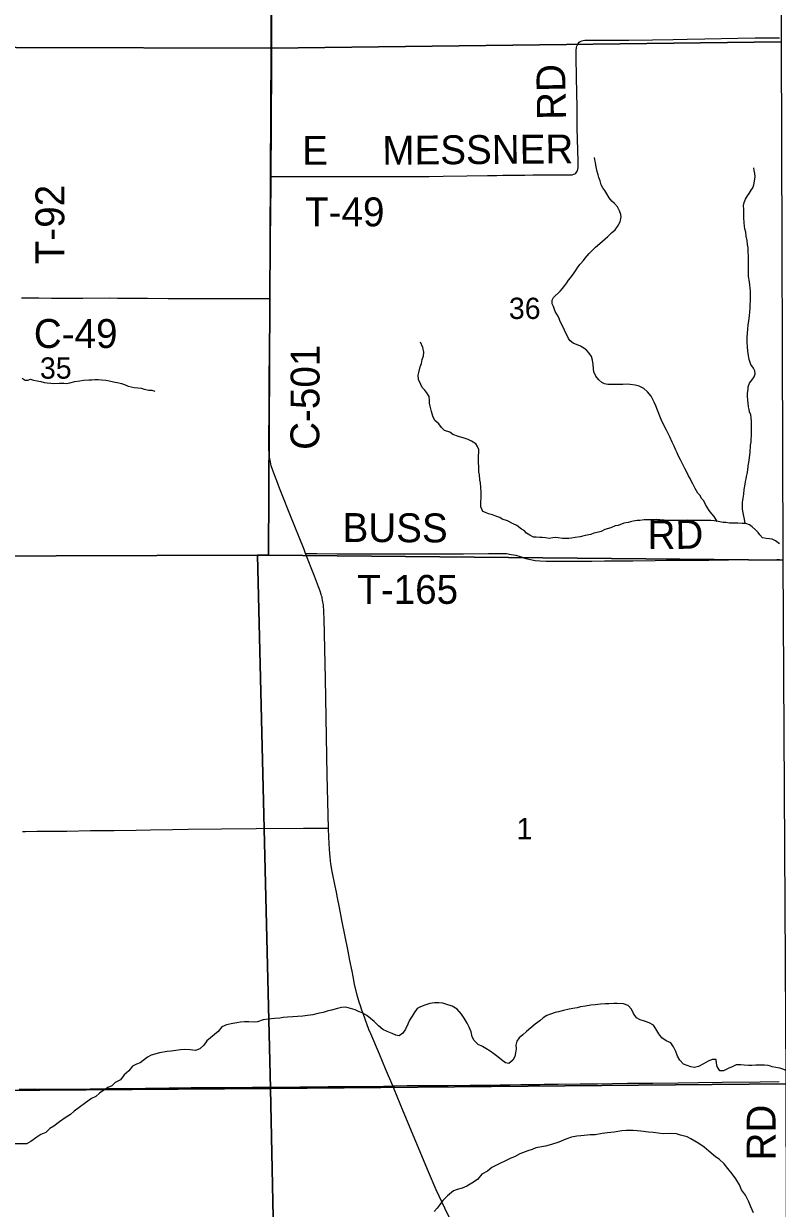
# Model space of a CAD drawing. Extents: x 1985906 to 2360102, y 891258 to 1222054.
# Drawn here: x 2133334 to 2141165, y 986801 to 999101 of the extents above; entities that cross this region are included whole.
import ezdxf

# ---------------------------------------------------------------- set-up
doc = ezdxf.new("R2010")
doc.units = 0
for name, color, linetype in [('GM_X_County_Road', 7, 'Continuous'), ('GM_X_County_Road_Text', 7, 'Continuous'), ('GM_X_Minor_River', 7, 'Continuous'), ('GM_X_Section', 7, 'Continuous'), ('GM_X_Section_Text', 7, 'Continuous'), ('GM_X_Township_Road', 7, 'Continuous'), ('GM_X_Township_Road_Text', 7, 'Continuous')]:
    doc.layers.add(name, color=color, linetype=linetype)

msp = doc.modelspace()

# ---------------------------------------------------------------- linework, layer by layer
at = {"layer": 'GM_X_County_Road'}
for points in [[(2135905, 997513), (2135908, 998054), (2135913, 998677), (2135914, 999005), (2135915, 1000056), (2135914, 1000548), (2135913, 1001237), (2135914, 1001549), (2135914, 1001566)], [(2135893, 996246), (2135895, 996529), (2135896, 996645), (2135897, 996729), (2135898, 996810), (2135898, 996849), (2135898, 996856), (2135904, 997430), (2135905, 997513)], [(2133310, 996256), (2133376, 996254), (2133491, 996254), (2133622, 996252), (2133753, 996251), (2133950, 996252), (2134228, 996253), (2134310, 996252), (2134474, 996252), (2134621, 996250), (2134834, 996248), (2135047, 996249), (2135228, 996248), (2135391, 996247), (2135621, 996247), (2135636, 996247), (2135654, 996247), (2135703, 996247), (2135883, 996246), (2135893, 996246)], [(2136263, 993600), (2136247, 993640), (2136101, 994007), (2136019, 994210), (2135991, 994279), (2135963, 994353), (2135932, 994433), (2135907, 994511), (2135897, 994550), (2135892, 994576), (2135887, 994610), (2135884, 994641), (2135883, 994657), (2135882, 994672), (2135881, 994690), (2135880, 994723), (2135883, 995148), (2135885, 995462), (2135887, 995642), (2135890, 995971), (2135893, 996246)], [(2136501, 990749), (2136488, 991298), (2136469, 992299), (2136457, 992922), (2136454, 992989), (2136452, 993020), (2136450, 993046), (2136448, 993067), (2136444, 993095), (2136440, 993117), (2136437, 993133), (2136434, 993146), (2136430, 993160), (2136426, 993175), (2136416, 993208), (2136405, 993238), (2136399, 993253), (2136356, 993365), (2136263, 993600)], [(2137169, 988073), (2137095, 988249), (2137031, 988400), (2136941, 988613), (2136922, 988659), (2136882, 988764), (2136860, 988825), (2136848, 988857), (2136833, 988904), (2136821, 988941), (2136800, 989014), (2136772, 989127), (2136757, 989207), (2136746, 989264), (2136724, 989374), (2136704, 989471), (2136641, 989791), (2136615, 989924), (2136594, 990026), (2136583, 990083), (2136570, 990147), (2136540, 990299), (2136526, 990378), (2136522, 990412), (2136519, 990445), (2136512, 990527), (2136509, 990588), (2136506, 990657), (2136502, 990740), (2136501, 990749)], [(2137169, 988073), (2137188, 988073), (2137319, 988075), (2137434, 988075), (2137581, 988075), (2137745, 988077), (2137975, 988078), (2138188, 988080), (2138286, 988082), (2138385, 988084), (2138499, 988085), (2138630, 988086), (2138696, 988086), (2138744, 988088), (2138809, 988089), (2138888, 988091), (2139117, 988093), (2139297, 988094), (2139609, 988100), (2139871, 988101), (2140134, 988105), (2140347, 988107), (2140593, 988110), (2140986, 988115), (2141183, 988117)], [(2133287, 988039), (2133451, 988040), (2133614, 988038), (2133762, 988037), (2133909, 988039), (2134024, 988041), (2134191, 988044), (2134394, 988046), (2134598, 988048), (2134844, 988050), (2134958, 988052), (2135073, 988054), (2135122, 988055), (2135171, 988055), (2135339, 988056), (2135442, 988056), (2135581, 988056), (2135712, 988058), (2135827, 988059), (2136007, 988060), (2136204, 988062), (2136335, 988063), (2136499, 988065), (2136745, 988066), (2137073, 988070), (2137169, 988073)], [(2139202, 983711), (2139187, 983743), (2139148, 983823), (2139098, 983927), (2139015, 984097), (2138865, 984407), (2138786, 984569), (2138686, 984776), (2138580, 984997), (2138510, 985145), (2138416, 985337), (2138263, 985653), (2138003, 986194), (2137710, 986801), (2137620, 986993), (2137542, 987178), (2137278, 987810), (2137215, 987963), (2137184, 988037), (2137169, 988073)]]:
    msp.add_lwpolyline(points, dxfattribs=at)
at = {"layer": 'GM_X_Minor_River'}
for points in [[(2139419, 997293), (2139395, 997336), (2139372, 997370), (2139352, 997398), (2139336, 997428), (2139324, 997470), (2139312, 997504), (2139304, 997530), (2139292, 997565), (2139286, 997597), (2139280, 997631), (2139276, 997661), (2139270, 997687), (2139266, 997713)], [(2140831, 993912), (2140825, 993956), (2140817, 993988), (2140811, 994023), (2140805, 994059), (2140803, 994097), (2140805, 994131), (2140809, 994175), (2140816, 994215), (2140822, 994263), (2140830, 994320), (2140834, 994346), (2140840, 994374), (2140846, 994400), (2140852, 994428), (2140860, 994466), (2140864, 994510), (2140870, 994544), (2140874, 994570), (2140884, 994650), (2140888, 994723), (2140892, 994757), (2140894, 994785), (2140896, 994825), (2140898, 994875), (2140897, 994939), (2140897, 994968), (2140895, 995012), (2140891, 995038), (2140875, 995070), (2140871, 995096), (2140865, 995122), (2140861, 995164), (2140859, 995190), (2140857, 995236), (2140857, 995263), (2140861, 995303), (2140863, 995331), (2140875, 995367), (2140899, 995399), (2140925, 995435), (2140935, 995465), (2140933, 995497), (2140917, 995525), (2140889, 995561), (2140874, 995614), (2140866, 995654), (2140858, 995700), (2140854, 995744), (2140852, 995794), (2140852, 995842), (2140856, 995887), (2140858, 995929), (2140862, 995971), (2140870, 996017), (2140876, 996067), (2140880, 996109), (2140882, 996147), (2140884, 996183), (2140886, 996222), (2140885, 996326), (2140883, 996354), (2140881, 996388), (2140875, 996420), (2140867, 996476), (2140867, 996503), (2140865, 996533), (2140865, 996567), (2140865, 996607), (2140865, 996691), (2140861, 996733), (2140861, 996775), (2140855, 996808), (2140851, 996850), (2140843, 996894), (2140837, 996936), (2140829, 996972), (2140823, 996998), (2140820, 997032), (2140818, 997087), (2140816, 997129), (2140816, 997173), (2140814, 997213), (2140820, 997245), (2140836, 997279), (2140854, 997313), (2140874, 997339), (2140892, 997371), (2140912, 997397), (2140920, 997427), (2140928, 997466), (2140934, 997516), (2140932, 997546), (2140924, 997578), (2140920, 997606)], [(2140540, 993933), (2140531, 993951), (2140509, 993985), (2140485, 994011), (2140457, 994047), (2140439, 994075), (2140419, 994107), (2140403, 994146), (2140377, 994172), (2140365, 994202), (2140339, 994228), (2140313, 994274), (2140289, 994322), (2140272, 994348), (2140258, 994379), (2140244, 994407), (2140228, 994437), (2140204, 994483), (2140176, 994539), (2140158, 994573), (2140140, 994610), (2140126, 994644), (2140112, 994672), (2140092, 994716), (2140074, 994756), (2140048, 994812), (2140012, 994881), (2139998, 994911), (2139982, 994943), (2139966, 994973), (2139952, 995007), (2139920, 995087), (2139903, 995132), (2139887, 995172), (2139867, 995206), (2139853, 995232), (2139817, 995278), (2139779, 995314), (2139731, 995339), (2139687, 995349), (2139635, 995355), (2139607, 995357), (2139561, 995355), (2139533, 995353), (2139467, 995353), (2139435, 995355), (2139403, 995355), (2139369, 995361), (2139343, 995375), (2139311, 995403), (2139281, 995442), (2139259, 995486), (2139255, 995516), (2139251, 995564), (2139245, 995608), (2139235, 995644), (2139211, 995681), (2139185, 995707), (2139153, 995731), (2139119, 995753), (2139043, 995785), (2139013, 995807), (2138995, 995833), (2138953, 995918), (2138937, 995956), (2138923, 995982), (2138905, 996018), (2138893, 996056), (2138858, 996113), (2138840, 996165), (2138826, 996191), (2138826, 996231), (2138840, 996257), (2138908, 996325), (2138932, 996353), (2138956, 996383), (2138978, 996411), (2138996, 996437), (2139016, 996463), (2139054, 996514), (2139076, 996544), (2139092, 996572), (2139116, 996604), (2139150, 996642), (2139170, 996668), (2139209, 996714), (2139243, 996750), (2139277, 996782), (2139321, 996820), (2139405, 996892), (2139443, 996928), (2139479, 996960), (2139505, 996994), (2139531, 997042), (2139541, 997095), (2139539, 997121), (2139525, 997159), (2139505, 997199), (2139473, 997233), (2139445, 997259), (2139419, 997293)], [(2139479, 993886), (2139435, 993868), (2139372, 993848), (2139334, 993828), (2139294, 993818), (2139260, 993810), (2139226, 993798), (2139170, 993786), (2139116, 993773), (2139066, 993765), (2139026, 993759), (2138998, 993757), (2138972, 993755), (2138934, 993757), (2138888, 993763), (2138860, 993765), (2138832, 993763), (2138796, 993757), (2138758, 993763), (2138722, 993765), (2138696, 993767), (2138658, 993769), (2138630, 993771), (2138592, 993791), (2138560, 993812), (2138536, 993838), (2138506, 993854), (2138460, 993892), (2138420, 993908), (2138362, 993940), (2138306, 993956), (2138280, 993973), (2138240, 993989), (2138204, 994001), (2138164, 994013), (2138134, 994027), (2138104, 994035), (2138084, 994083), (2138086, 994115), (2138089, 994198), (2138087, 994236), (2138081, 994332), (2138073, 994366), (2138069, 994416), (2138065, 994448), (2138063, 994491), (2138059, 994555), (2138059, 994615), (2138063, 994653), (2138063, 994679), (2138051, 994711), (2138033, 994739), (2137989, 994766), (2137953, 994784), (2137911, 994796), (2137851, 994814), (2137793, 994834), (2137761, 994858), (2137707, 994878), (2137675, 994907), (2137649, 994947), (2137605, 994981), (2137584, 995025), (2137570, 995073), (2137558, 995129), (2137552, 995160), (2137550, 995188), (2137546, 995230), (2137524, 995268), (2137504, 995296), (2137476, 995324), (2137462, 995356), (2137436, 995405), (2137434, 995453), (2137440, 995479), (2137454, 995537), (2137466, 995573), (2137476, 995613), (2137488, 995653), (2137492, 995691), (2137481, 995738), (2137457, 995794)], [(2133319, 995421), (2133349, 995401), (2133377, 995401), (2133405, 995409), (2133437, 995401), (2133513, 995385), (2133545, 995377), (2133579, 995373), (2133615, 995369), (2133645, 995365), (2133705, 995368), (2133751, 995368), (2133777, 995366), (2133815, 995372), (2133865, 995386), (2133917, 995394), (2133957, 995400), (2134011, 995402), (2134041, 995402), (2134073, 995408), (2134109, 995408), (2134141, 995404), (2134187, 995398), (2134239, 995388), (2134267, 995382), (2134323, 995371), (2134349, 995365), (2134383, 995353), (2134421, 995339), (2134449, 995331), (2134483, 995325), (2134521, 995321), (2134555, 995315), (2134587, 995307), (2134635, 995297), (2134665, 995295), (2134695, 995287)], [(2141189, 993701), (2141147, 993733), (2141111, 993747), (2141085, 993753), (2141051, 993757), (2141011, 993763), (2140983, 993792), (2140965, 993818), (2140939, 993846), (2140905, 993878), (2140877, 993898), (2140837, 993912), (2140799, 993912), (2140755, 993914), (2140667, 993914), (2140629, 993921), (2140603, 993923), (2140549, 993931), (2140509, 993939), (2140475, 993941), (2140431, 993943), (2140405, 993941), (2140321, 993941), (2140279, 993943), (2140229, 993945), (2140159, 993943), (2140109, 993941), (2140021, 993942), (2139991, 993946), (2139945, 993950), (2139913, 993952), (2139883, 993950), (2139841, 993950), (2139813, 993948), (2139781, 993948), (2139735, 993942), (2139709, 993942), (2139667, 993934), (2139641, 993930), (2139615, 993922), (2139571, 993914), (2139513, 993892), (2139479, 993886)], [(2137985, 988634), (2137963, 988680), (2137941, 988722), (2137911, 988776), (2137883, 988818), (2137839, 988867), (2137787, 988899), (2137731, 988917), (2137689, 988929), (2137647, 988933), (2137603, 988933), (2137555, 988927), (2137503, 988909), (2137459, 988893), (2137421, 988875), (2137391, 988831), (2137369, 988795), (2137344, 988753), (2137324, 988713), (2137300, 988661), (2137274, 988619), (2137236, 988591), (2137200, 988599), (2137162, 988615), (2137112, 988637), (2137066, 988659), (2137022, 988697), (2136976, 988742), (2136938, 988770), (2136898, 988804), (2136852, 988830), (2136814, 988844), (2136778, 988862), (2136682, 988889), (2136636, 988885), (2136596, 988877), (2136532, 988859), (2136486, 988849), (2136446, 988833), (2136390, 988823), (2136340, 988809), (2136284, 988801), (2136234, 988795), (2136180, 988791), (2136130, 988789), (2136074, 988785), (2136030, 988781), (2135994, 988775), (2135940, 988773), (2135874, 988766), (2135824, 988756), (2135764, 988738), (2135728, 988734), (2135672, 988736), (2135630, 988736), (2135586, 988732), (2135548, 988726), (2135506, 988718), (2135440, 988706), (2135392, 988686), (2135354, 988636), (2135316, 988606), (2135276, 988570), (2135237, 988538), (2135205, 988496), (2135165, 988458), (2135119, 988440), (2135065, 988446), (2135009, 988450), (2134965, 988446), (2134915, 988438), (2134865, 988434), (2134825, 988428), (2134745, 988414), (2134657, 988390), (2134621, 988370), (2134545, 988312), (2134505, 988298), (2134465, 988276), (2134425, 988228), (2134379, 988186), (2134341, 988136), (2134285, 988108), (2134250, 988074), (2134208, 988054), (2134122, 987996), (2134082, 987960), (2134040, 987942), (2133976, 987896), (2133910, 987848), (2133860, 987810), (2133820, 987776), (2133766, 987740), (2133706, 987698), (2133648, 987652), (2133604, 987629), (2133564, 987589), (2133513, 987567), (2133469, 987539), (2133409, 987493), (2133371, 987473)], [(2141096, 988276), (2141071, 988282), (2141033, 988288), (2140991, 988288), (2140941, 988286), (2140901, 988282), (2140865, 988284), (2140821, 988286), (2140785, 988290), (2140739, 988290), (2140695, 988270), (2140655, 988254), (2140607, 988228), (2140569, 988228), (2140539, 988272), (2140533, 988308), (2140529, 988345), (2140487, 988347), (2140447, 988327), (2140399, 988301), (2140345, 988273), (2140303, 988263), (2140267, 988271), (2140229, 988283), (2140191, 988297), (2140153, 988339), (2140127, 988381), (2140109, 988430), (2140085, 988478), (2140057, 988518), (2140011, 988540), (2139965, 988572), (2139935, 988612), (2139903, 988663), (2139879, 988701), (2139835, 988727), (2139785, 988743), (2139739, 988759), (2139703, 988777), (2139671, 988824), (2139651, 988870), (2139616, 988908), (2139568, 988924), (2139502, 988926), (2139466, 988926), (2139415, 988924), (2139379, 988924), (2139327, 988920), (2139273, 988915), (2139227, 988909), (2139173, 988901), (2139121, 988893), (2139085, 988883), (2139041, 988877), (2139001, 988867), (2138945, 988855), (2138893, 988841), (2138855, 988833), (2138809, 988817), (2138771, 988801), (2138733, 988777), (2138697, 988749), (2138649, 988711), (2138605, 988673), (2138559, 988637), (2138519, 988603), (2138483, 988571), (2138457, 988535), (2138449, 988494), (2138452, 988456), (2138444, 988414), (2138438, 988376), (2138416, 988340), (2138376, 988304), (2138340, 988312), (2138298, 988344), (2138262, 988374), (2138218, 988405), (2138180, 988433), (2138136, 988461), (2138100, 988481), (2138056, 988503), (2138014, 988543), (2137994, 988580), (2137985, 988634)], [(2141812, 988013), (2141686, 988016), (2141647, 988022), (2141633, 988072), (2141625, 988112), (2141591, 988150), (2141551, 988176), (2141507, 988189), (2141453, 988197), (2141403, 988199), (2141353, 988203), (2141313, 988209), (2141275, 988221), (2141233, 988241), (2141193, 988255), (2141149, 988263), (2141113, 988271), (2141096, 988276)], [(2140919, 986753), (2140891, 986817), (2140869, 986869), (2140833, 986936), (2140793, 986992), (2140773, 987046), (2140733, 987108), (2140695, 987160), (2140652, 987213), (2140614, 987261), (2140562, 987311), (2140524, 987335), (2140452, 987394), (2140406, 987436), (2140350, 987472), (2140268, 987522), (2140228, 987543), (2140158, 987559), (2140116, 987573), (2140054, 987577), (2139978, 987575), (2139928, 987581), (2139876, 987587), (2139828, 987591), (2139748, 987601), (2139708, 987604), (2139668, 987610), (2139594, 987608), (2139550, 987604), (2139470, 987592), (2139402, 987584), (2139344, 987576), (2139272, 987564), (2139219, 987562), (2139159, 987558), (2139123, 987554), (2139083, 987550), (2139027, 987538), (2138967, 987518), (2138895, 987488), (2138817, 987463), (2138757, 987447), (2138655, 987429), (2138617, 987413), (2138571, 987399), (2138489, 987365), (2138435, 987335), (2138397, 987321), (2138341, 987293), (2138283, 987267), (2138197, 987223), (2138153, 987187), (2138093, 987155), (2138050, 987099), (2137990, 987061), (2137940, 987029), (2137890, 987009), (2137838, 986995), (2137800, 986981), (2137738, 986929), (2137690, 986882), (2137662, 986844), (2137630, 986802), (2137600, 986766)], [(2132939, 987011), (2133026, 987088), (2133062, 987175), (2133085, 987241), (2133103, 987297), (2133123, 987375), (2133150, 987444), (2133216, 987474), (2133371, 987473)]]:
    msp.add_lwpolyline(points, dxfattribs=at)
at = {"layer": 'GM_X_Section'}
for points in [[(2130620, 1004176), (2135913, 1004213), (2135904, 998846), (2130603, 998861)], [(2135913, 1004213), (2141184, 1004284), (2141205, 998913), (2135904, 998846)], [(2135904, 998846), (2135877, 993581), (2135765, 993581), (2130534, 993566), (2130603, 998861)], [(2141205, 998913), (2141222, 993598), (2141222, 993530), (2135877, 993581), (2135904, 998846)], [(2130534, 993566), (2135765, 993581), (2135899, 988044), (2130622, 988007)], [(2135765, 993581), (2135877, 993581), (2141222, 993530), (2141254, 988154), (2141254, 988094), (2135899, 988044)], [(2135899, 988044), (2141254, 988094), (2141269, 982849), (2141267, 982749), (2136011, 982694)], [(2130622, 988007), (2135899, 988044), (2136011, 982694), (2130740, 982641)]]:
    msp.add_lwpolyline(points, close=True, dxfattribs=at)
at = {"layer": 'GM_X_Township_Road'}
for points in [[(2135905, 997513), (2135922, 997513), (2135964, 997515), (2136021, 997516), (2136135, 997515), (2136299, 997515), (2136480, 997514), (2136644, 997513), (2136726, 997513), (2136792, 997513), (2136874, 997515), (2136972, 997515), (2137087, 997515), (2137235, 997515), (2137349, 997515), (2137546, 997516), (2137694, 997518), (2137940, 997521), (2138152, 997524), (2138203, 997525), (2138252, 997526), (2138314, 997527), (2138384, 997527), (2138436, 997527), (2138476, 997527), (2138541, 997529), (2138623, 997531), (2138853, 997532), (2138968, 997530), (2139018, 997531), (2139034, 997533), (2139051, 997537), (2139061, 997541), (2139071, 997548), (2139079, 997558), (2139088, 997573), (2139093, 997590), (2139095, 997607), (2139095, 997623), (2139095, 997673), (2139092, 997788), (2139087, 998017), (2139084, 998231), (2139078, 998542), (2139075, 998756), (2139075, 998821), (2139078, 998853), (2139082, 998868), (2139088, 998883), (2139096, 998897), (2139106, 998908), (2139118, 998916), (2139133, 998922), (2139148, 998926), (2139164, 998929), (2139196, 998930), (2139311, 998930), (2139459, 998929), (2139623, 998930), (2139869, 998935), (2140082, 998937), (2140230, 998940), (2140411, 998944), (2140755, 998951), (2140936, 998954), (2141066, 998955), (2141189, 998955)], [(2136263, 993600), (2136272, 993600), (2136379, 993600), (2136592, 993598), (2136837, 993596), (2136964, 993596), (2137073, 993596), (2137362, 993595), (2137477, 993595), (2137608, 993595), (2137673, 993596), (2137903, 993598), (2138165, 993599), (2138299, 993600), (2138350, 993599), (2138398, 993591), (2138447, 993582), (2138494, 993568), (2138553, 993548), (2138601, 993536), (2138649, 993528), (2138698, 993523), (2138763, 993520), (2138861, 993519), (2139140, 993520), (2139238, 993521), (2139370, 993522), (2139517, 993523), (2139665, 993524), (2139895, 993528), (2140014, 993529), (2140100, 993529), (2140290, 993531), (2140454, 993532), (2140866, 993536), (2141058, 993535), (2141161, 993536), (2141187, 993538)], [(2133321, 990713), (2133354, 990714), (2133469, 990715), (2133567, 990716), (2133781, 990718), (2134027, 990722), (2134273, 990725), (2134503, 990728), (2134650, 990731), (2134880, 990735), (2135044, 990737), (2135388, 990742), (2135749, 990745), (2136241, 990748), (2136406, 990748), (2136489, 990749), (2136501, 990749)]]:
    msp.add_lwpolyline(points, dxfattribs=at)

# ---------------------------------------------------------------- texts
at = {"layer": 'GM_X_County_Road_Text'}
for s, rotation, p in [('C-49', 359.9904, (2133439, 995734)), ('C-501', 89.7273, (2136405, 994675)), ('RD', 90, (2141147, 987297))]:
    msp.add_text(s, height=300, rotation=rotation, dxfattribs=at).set_placement(p)
at = {"layer": 'GM_X_Section_Text'}
for s, p in [('36', (2138376, 996035)), ('35', (2133503, 995415)), ('1', (2138455, 990632))]:
    msp.add_text(s, height=221, rotation=0, dxfattribs=at).set_placement(p)
at = {"layer": 'GM_X_Township_Road_Text'}
for s, rotation, p in [('RD', 90.975, (2138969, 998105)), ('E', 0, (2136227, 997636)), ('MESSNER', 0.4417, (2137062, 997636)), ('T-92', 90, (2133756, 996603)), ('T-49', 0, (2136258, 996997)), ('BUSS', 359.7251, (2136647, 993720)), ('RD', 0.4992, (2139818, 993645)), ('T-165', 0.001, (2136800, 993077))]:
    msp.add_text(s, height=300, rotation=rotation, dxfattribs=at).set_placement(p)

doc.saveas('drawing.dxf')
